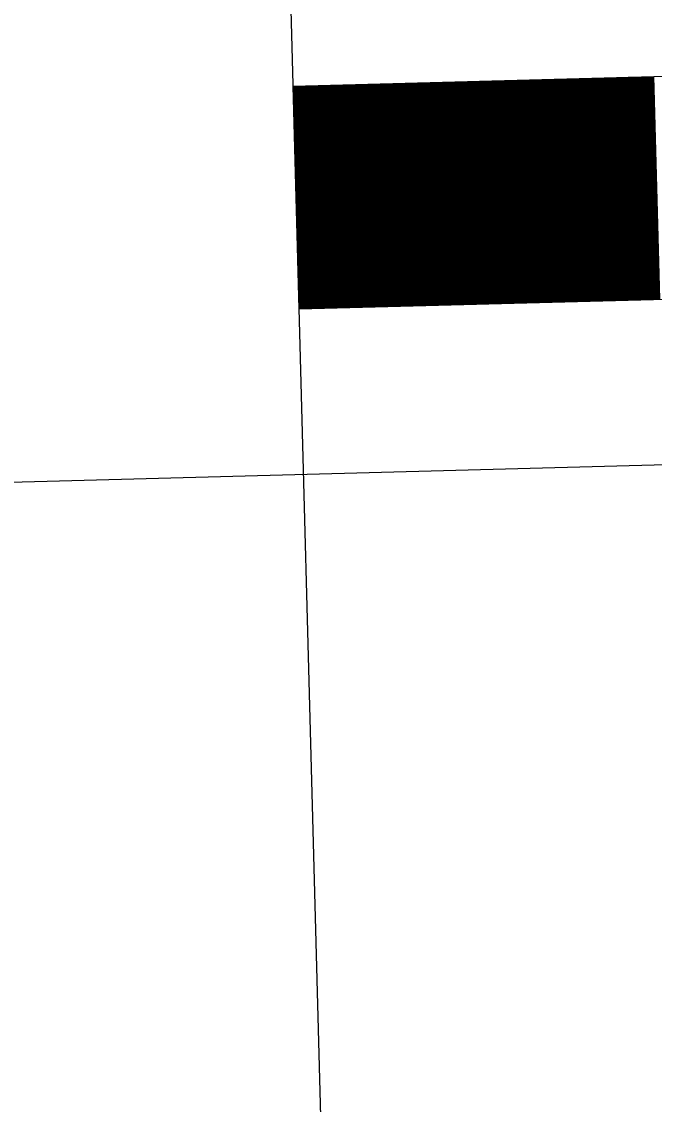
# Model space of a CAD drawing. Extents: x 1929624 to 1935547, y 596315 to 605721.
# Drawn here: x 1929836.62 to 1929843.88, y 598839.24 to 598851.67 of the extents above; entities that cross this region are included whole.
import ezdxf

# ---------------------------------------------------------------- set-up
doc = ezdxf.new("R2010")
doc.units = 0
doc.layers.add('Default', color=7, linetype='Continuous')

msp = doc.modelspace()

# ---------------------------------------------------------------- linework, layer by layer
at = {"layer": 'Default'}
for p, q in [((1929843.875, 598696.802), (1929839.484, 598860.383)), ((1929839.737, 598850.928), (1929857.52, 598851.406)), ((1929840.755, 598850.955), (1929840.823, 598848.398)), ((1929840.765, 598850.956), (1929840.834, 598848.399)), ((1929840.775, 598850.956), (1929840.844, 598848.399)), ((1929840.785, 598850.956), (1929840.854, 598848.399)), ((1929840.796, 598850.957), (1929840.864, 598848.399)), ((1929840.806, 598850.957), (1929840.875, 598848.4)), ((1929840.816, 598850.957), (1929840.885, 598848.4)), ((1929840.826, 598850.957), (1929840.895, 598848.4)), ((1929840.837, 598850.958), (1929840.905, 598848.4)), ((1929840.847, 598850.958), (1929840.915, 598848.401)), ((1929840.857, 598850.958), (1929840.926, 598848.401)), ((1929840.867, 598850.958), (1929840.936, 598848.401)), ((1929840.878, 598850.959), (1929840.946, 598848.402)), ((1929840.888, 598850.959), (1929840.956, 598848.402)), ((1929840.898, 598850.959), (1929840.967, 598848.402)), ((1929840.908, 598850.96), (1929840.977, 598848.402)), ((1929840.918, 598850.96), (1929840.987, 598848.403)), ((1929840.929, 598850.96), (1929840.997, 598848.403)), ((1929840.939, 598850.96), (1929841.008, 598848.403)), ((1929840.949, 598850.961), (1929841.018, 598848.403)), ((1929840.959, 598850.961), (1929841.028, 598848.404)), ((1929840.97, 598850.961), (1929841.038, 598848.404)), ((1929840.98, 598850.962), (1929841.048, 598848.404)), ((1929840.99, 598850.962), (1929841.059, 598848.405)), ((1929841, 598850.962), (1929841.069, 598848.405)), ((1929841.01, 598850.962), (1929841.079, 598848.405)), ((1929841.021, 598850.963), (1929841.089, 598848.405)), ((1929841.031, 598850.963), (1929841.1, 598848.406)), ((1929841.041, 598850.963), (1929841.11, 598848.406)), ((1929841.051, 598850.963), (1929841.12, 598848.406)), ((1929841.062, 598850.964), (1929841.13, 598848.406)), ((1929841.072, 598850.964), (1929841.141, 598848.407)), ((1929841.082, 598850.964), (1929841.151, 598848.407)), ((1929841.092, 598850.965), (1929841.161, 598848.407)), ((1929841.103, 598850.965), (1929841.171, 598848.408)), ((1929841.113, 598850.965), (1929841.181, 598848.408)), ((1929841.123, 598850.965), (1929841.192, 598848.408)), ((1929841.133, 598850.966), (1929841.202, 598848.408)), ((1929841.143, 598850.966), (1929841.212, 598848.409)), ((1929841.154, 598850.966), (1929841.222, 598848.409)), ((1929841.164, 598850.966), (1929841.233, 598848.409)), ((1929841.174, 598850.967), (1929841.243, 598848.41)), ((1929841.184, 598850.967), (1929841.253, 598848.41)), ((1929841.195, 598850.967), (1929841.263, 598848.41)), ((1929841.205, 598850.968), (1929841.273, 598848.41)), ((1929841.215, 598850.968), (1929841.284, 598848.411)), ((1929841.225, 598850.968), (1929841.294, 598848.411)), ((1929841.236, 598850.968), (1929841.304, 598848.411)), ((1929841.246, 598850.969), (1929841.314, 598848.411)), ((1929841.256, 598850.969), (1929841.325, 598848.412)), ((1929841.266, 598850.969), (1929841.335, 598848.412)), ((1929841.276, 598850.969), (1929841.345, 598848.412)), ((1929841.287, 598850.97), (1929841.355, 598848.413)), ((1929841.297, 598850.97), (1929841.366, 598848.413)), ((1929841.307, 598850.97), (1929841.376, 598848.413)), ((1929841.317, 598850.971), (1929841.386, 598848.413)), ((1929841.328, 598850.971), (1929841.396, 598848.414)), ((1929841.338, 598850.971), (1929841.406, 598848.414)), ((1929841.348, 598850.971), (1929841.417, 598848.414)), ((1929841.358, 598850.972), (1929841.427, 598848.414)), ((1929841.368, 598850.972), (1929841.437, 598848.415)), ((1929841.379, 598850.972), (1929841.447, 598848.415)), ((1929841.389, 598850.972), (1929841.458, 598848.415)), ((1929841.399, 598850.973), (1929841.468, 598848.416)), ((1929841.409, 598850.973), (1929841.478, 598848.416)), ((1929841.42, 598850.973), (1929841.488, 598848.416)), ((1929841.43, 598850.974), (1929841.499, 598848.416)), ((1929841.44, 598850.974), (1929841.509, 598848.417)), ((1929841.45, 598850.974), (1929841.519, 598848.417)), ((1929841.461, 598850.974), (1929841.529, 598848.417)), ((1929841.471, 598850.975), (1929841.539, 598848.417)), ((1929841.481, 598850.975), (1929841.55, 598848.418)), ((1929841.491, 598850.975), (1929841.56, 598848.418)), ((1929841.501, 598850.976), (1929841.57, 598848.418)), ((1929841.512, 598850.976), (1929841.58, 598848.419)), ((1929841.522, 598850.976), (1929841.591, 598848.419)), ((1929841.532, 598850.976), (1929841.601, 598848.419)), ((1929841.542, 598850.977), (1929841.611, 598848.419)), ((1929841.553, 598850.977), (1929841.621, 598848.42)), ((1929841.563, 598850.977), (1929841.631, 598848.42)), ((1929841.573, 598850.977), (1929841.642, 598848.42)), ((1929841.583, 598850.978), (1929841.652, 598848.42)), ((1929841.594, 598850.978), (1929841.662, 598848.421)), ((1929841.604, 598850.978), (1929841.672, 598848.421)), ((1929841.614, 598850.979), (1929841.683, 598848.421)), ((1929841.624, 598850.979), (1929841.693, 598848.422)), ((1929841.634, 598850.979), (1929841.703, 598848.422)), ((1929841.645, 598850.979), (1929841.713, 598848.422)), ((1929841.655, 598850.98), (1929841.724, 598848.422)), ((1929841.665, 598850.98), (1929841.734, 598848.423)), ((1929841.675, 598850.98), (1929841.744, 598848.423)), ((1929841.686, 598850.98), (1929841.754, 598848.423)), ((1929841.696, 598850.981), (1929841.764, 598848.424)), ((1929841.706, 598850.981), (1929841.775, 598848.424)), ((1929841.716, 598850.981), (1929841.785, 598848.424)), ((1929841.727, 598850.982), (1929841.795, 598848.424)), ((1929841.737, 598850.982), (1929841.805, 598848.425)), ((1929841.747, 598850.982), (1929841.816, 598848.425)), ((1929841.757, 598850.982), (1929841.826, 598848.425)), ((1929841.767, 598850.983), (1929841.836, 598848.425)), ((1929841.778, 598850.983), (1929841.846, 598848.426)), ((1929841.788, 598850.983), (1929841.857, 598848.426)), ((1929841.798, 598850.983), (1929841.867, 598848.426)), ((1929841.808, 598850.984), (1929841.877, 598848.427)), ((1929841.819, 598850.984), (1929841.887, 598848.427)), ((1929841.829, 598850.984), (1929841.897, 598848.427)), ((1929841.839, 598850.985), (1929841.908, 598848.427)), ((1929841.849, 598850.985), (1929841.918, 598848.428)), ((1929841.859, 598850.985), (1929841.928, 598848.428)), ((1929841.87, 598850.985), (1929841.938, 598848.428)), ((1929841.88, 598850.986), (1929841.949, 598848.428)), ((1929841.89, 598850.986), (1929841.959, 598848.429)), ((1929841.9, 598850.986), (1929841.969, 598848.429)), ((1929841.911, 598850.987), (1929841.979, 598848.429)), ((1929841.921, 598850.987), (1929841.99, 598848.43)), ((1929841.931, 598850.987), (1929842, 598848.43)), ((1929841.941, 598850.987), (1929842.01, 598848.43)), ((1929841.952, 598850.988), (1929842.02, 598848.43)), ((1929841.962, 598850.988), (1929842.03, 598848.431)), ((1929841.972, 598850.988), (1929842.041, 598848.431)), ((1929841.982, 598850.988), (1929842.051, 598848.431)), ((1929841.992, 598850.989), (1929842.061, 598848.431)), ((1929842.003, 598850.989), (1929842.071, 598848.432)), ((1929842.013, 598850.989), (1929842.082, 598848.432)), ((1929842.023, 598850.99), (1929842.092, 598848.432)), ((1929842.033, 598850.99), (1929842.102, 598848.433)), ((1929842.044, 598850.99), (1929842.112, 598848.433)), ((1929842.054, 598850.99), (1929842.122, 598848.433)), ((1929842.064, 598850.991), (1929842.133, 598848.433)), ((1929842.074, 598850.991), (1929842.143, 598848.434)), ((1929842.085, 598850.991), (1929842.153, 598848.434)), ((1929842.095, 598850.991), (1929842.163, 598848.434)), ((1929842.105, 598850.992), (1929842.174, 598848.434)), ((1929842.115, 598850.992), (1929842.184, 598848.435)), ((1929842.125, 598850.992), (1929842.194, 598848.435)), ((1929842.136, 598850.993), (1929842.204, 598848.435)), ((1929842.146, 598850.993), (1929842.215, 598848.436)), ((1929842.156, 598850.993), (1929842.225, 598848.436)), ((1929842.166, 598850.993), (1929842.235, 598848.436)), ((1929842.177, 598850.994), (1929842.245, 598848.436)), ((1929842.187, 598850.994), (1929842.255, 598848.437)), ((1929842.197, 598850.994), (1929842.266, 598848.437)), ((1929842.207, 598850.994), (1929842.276, 598848.437)), ((1929842.217, 598850.995), (1929842.286, 598848.438)), ((1929842.228, 598850.995), (1929842.296, 598848.438)), ((1929842.238, 598850.995), (1929842.307, 598848.438)), ((1929842.248, 598850.996), (1929842.317, 598848.438)), ((1929842.258, 598850.996), (1929842.327, 598848.439)), ((1929842.269, 598850.996), (1929842.337, 598848.439)), ((1929842.279, 598850.996), (1929842.348, 598848.439)), ((1929842.289, 598850.997), (1929842.358, 598848.439)), ((1929842.299, 598850.997), (1929842.368, 598848.44)), ((1929842.31, 598850.997), (1929842.378, 598848.44)), ((1929842.32, 598850.997), (1929842.388, 598848.44)), ((1929842.33, 598850.998), (1929842.399, 598848.441)), ((1929842.34, 598850.998), (1929842.409, 598848.441)), ((1929842.35, 598850.998), (1929842.419, 598848.441)), ((1929842.361, 598850.999), (1929842.429, 598848.441)), ((1929842.371, 598850.999), (1929842.44, 598848.442)), ((1929842.381, 598850.999), (1929842.45, 598848.442)), ((1929842.391, 598850.999), (1929842.46, 598848.442)), ((1929842.402, 598851), (1929842.47, 598848.442)), ((1929842.412, 598851), (1929842.48, 598848.443)), ((1929842.422, 598851), (1929842.491, 598848.443)), ((1929842.432, 598851.001), (1929842.501, 598848.443)), ((1929842.443, 598851.001), (1929842.511, 598848.444)), ((1929842.453, 598851.001), (1929842.521, 598848.444)), ((1929842.463, 598851.001), (1929842.532, 598848.444)), ((1929842.473, 598851.002), (1929842.542, 598848.444)), ((1929842.483, 598851.002), (1929842.552, 598848.445)), ((1929842.494, 598851.002), (1929842.562, 598848.445)), ((1929842.504, 598851.002), (1929842.573, 598848.445)), ((1929842.514, 598851.003), (1929842.583, 598848.445)), ((1929842.524, 598851.003), (1929842.593, 598848.446)), ((1929842.535, 598851.003), (1929842.603, 598848.446)), ((1929842.545, 598851.004), (1929842.613, 598848.446)), ((1929842.555, 598851.004), (1929842.624, 598848.447)), ((1929842.565, 598851.004), (1929842.634, 598848.447)), ((1929842.576, 598851.004), (1929842.644, 598848.447)), ((1929842.586, 598851.005), (1929842.654, 598848.447)), ((1929842.596, 598851.005), (1929842.665, 598848.448)), ((1929842.606, 598851.005), (1929842.675, 598848.448)), ((1929842.616, 598851.005), (1929842.685, 598848.448)), ((1929842.627, 598851.006), (1929842.695, 598848.448)), ((1929842.637, 598851.006), (1929842.706, 598848.449)), ((1929842.647, 598851.006), (1929842.716, 598848.449)), ((1929842.657, 598851.007), (1929842.726, 598848.449)), ((1929842.668, 598851.007), (1929842.736, 598848.45)), ((1929842.678, 598851.007), (1929842.746, 598848.45)), ((1929842.688, 598851.007), (1929842.757, 598848.45)), ((1929842.698, 598851.008), (1929842.767, 598848.45)), ((1929842.708, 598851.008), (1929842.777, 598848.451)), ((1929842.719, 598851.008), (1929842.787, 598848.451)), ((1929842.729, 598851.008), (1929842.798, 598848.451)), ((1929842.739, 598851.009), (1929842.808, 598848.452)), ((1929842.749, 598851.009), (1929842.818, 598848.452)), ((1929842.76, 598851.009), (1929842.828, 598848.452)), ((1929842.77, 598851.01), (1929842.839, 598848.452)), ((1929842.78, 598851.01), (1929842.849, 598848.453)), ((1929842.79, 598851.01), (1929842.859, 598848.453)), ((1929842.801, 598851.01), (1929842.869, 598848.453)), ((1929842.811, 598851.011), (1929842.879, 598848.453)), ((1929842.821, 598851.011), (1929842.89, 598848.454)), ((1929842.831, 598851.011), (1929842.9, 598848.454)), ((1929842.841, 598851.011), (1929842.91, 598848.454)), ((1929842.852, 598851.012), (1929842.92, 598848.455)), ((1929842.862, 598851.012), (1929842.931, 598848.455)), ((1929842.872, 598851.012), (1929842.941, 598848.455)), ((1929842.882, 598851.013), (1929842.951, 598848.455)), ((1929842.893, 598851.013), (1929842.961, 598848.456)), ((1929842.903, 598851.013), (1929842.971, 598848.456)), ((1929842.913, 598851.013), (1929842.982, 598848.456)), ((1929842.923, 598851.014), (1929842.992, 598848.456)), ((1929842.934, 598851.014), (1929843.002, 598848.457)), ((1929842.944, 598851.014), (1929843.012, 598848.457)), ((1929842.954, 598851.015), (1929843.023, 598848.457)), ((1929842.964, 598851.015), (1929843.033, 598848.458)), ((1929842.974, 598851.015), (1929843.043, 598848.458)), ((1929842.985, 598851.015), (1929843.053, 598848.458)), ((1929842.995, 598851.016), (1929843.064, 598848.458)), ((1929843.005, 598851.016), (1929843.074, 598848.459)), ((1929843.015, 598851.016), (1929843.084, 598848.459)), ((1929843.026, 598851.016), (1929843.094, 598848.459)), ((1929843.036, 598851.017), (1929843.104, 598848.459)), ((1929843.046, 598851.017), (1929843.115, 598848.46)), ((1929843.056, 598851.017), (1929843.125, 598848.46)), ((1929843.066, 598851.018), (1929843.135, 598848.46)), ((1929843.077, 598851.018), (1929843.145, 598848.461)), ((1929843.087, 598851.018), (1929843.156, 598848.461)), ((1929843.097, 598851.018), (1929843.166, 598848.461)), ((1929843.107, 598851.019), (1929843.176, 598848.461)), ((1929843.118, 598851.019), (1929843.186, 598848.462)), ((1929843.128, 598851.019), (1929843.197, 598848.462)), ((1929843.138, 598851.019), (1929843.207, 598848.462)), ((1929843.148, 598851.02), (1929843.217, 598848.463)), ((1929843.159, 598851.02), (1929843.227, 598848.463)), ((1929843.169, 598851.02), (1929843.237, 598848.463)), ((1929843.179, 598851.021), (1929843.248, 598848.463)), ((1929843.189, 598851.021), (1929843.258, 598848.464)), ((1929843.199, 598851.021), (1929843.268, 598848.464)), ((1929843.21, 598851.021), (1929843.278, 598848.464)), ((1929843.22, 598851.022), (1929843.289, 598848.464)), ((1929843.23, 598851.022), (1929843.299, 598848.465)), ((1929843.24, 598851.022), (1929843.309, 598848.465)), ((1929843.251, 598851.022), (1929843.319, 598848.465)), ((1929843.261, 598851.023), (1929843.329, 598848.466)), ((1929843.271, 598851.023), (1929843.34, 598848.466)), ((1929843.281, 598851.023), (1929843.35, 598848.466)), ((1929843.292, 598851.024), (1929843.36, 598848.466)), ((1929843.302, 598851.024), (1929843.37, 598848.467)), ((1929843.312, 598851.024), (1929843.381, 598848.467)), ((1929843.322, 598851.024), (1929843.391, 598848.467)), ((1929843.332, 598851.025), (1929843.401, 598848.467)), ((1929843.343, 598851.025), (1929843.411, 598848.468)), ((1929843.353, 598851.025), (1929843.422, 598848.468)), ((1929843.363, 598851.025), (1929843.432, 598848.468)), ((1929843.373, 598851.026), (1929843.442, 598848.469)), ((1929843.384, 598851.026), (1929843.452, 598848.469)), ((1929843.394, 598851.026), (1929843.462, 598848.469)), ((1929843.404, 598851.027), (1929843.473, 598848.469)), ((1929843.414, 598851.027), (1929843.483, 598848.47)), ((1929843.425, 598851.027), (1929843.493, 598848.47)), ((1929843.435, 598851.027), (1929843.503, 598848.47)), ((1929843.445, 598851.028), (1929843.514, 598848.47)), ((1929843.455, 598851.028), (1929843.524, 598848.471)), ((1929843.465, 598851.028), (1929843.534, 598848.471)), ((1929843.476, 598851.029), (1929843.544, 598848.471)), ((1929843.486, 598851.029), (1929843.555, 598848.472)), ((1929843.496, 598851.029), (1929843.565, 598848.472)), ((1929843.506, 598851.029), (1929843.575, 598848.472)), ((1929843.517, 598851.03), (1929843.585, 598848.472)), ((1929843.527, 598851.03), (1929843.595, 598848.473)), ((1929843.537, 598851.03), (1929843.606, 598848.473)), ((1929843.547, 598851.03), (1929843.616, 598848.473)), ((1929843.557, 598851.031), (1929843.626, 598848.473)), ((1929843.568, 598851.031), (1929843.636, 598848.474)), ((1929843.578, 598851.031), (1929843.647, 598848.474)), ((1929843.588, 598851.032), (1929843.657, 598848.474)), ((1929843.598, 598851.032), (1929843.667, 598848.475)), ((1929843.609, 598851.032), (1929843.677, 598848.475)), ((1929843.619, 598851.032), (1929843.688, 598848.475)), ((1929843.629, 598851.033), (1929843.698, 598848.475)), ((1929843.639, 598851.033), (1929843.708, 598848.476)), ((1929843.65, 598851.033), (1929843.718, 598848.476)), ((1929843.66, 598851.033), (1929843.728, 598848.476)), ((1929843.67, 598851.034), (1929843.739, 598848.477)), ((1929843.68, 598851.034), (1929843.749, 598848.477)), ((1929843.69, 598851.034), (1929843.759, 598848.477)), ((1929843.701, 598851.035), (1929843.769, 598848.477)), ((1929843.711, 598851.035), (1929843.78, 598848.478)), ((1929843.721, 598851.035), (1929843.79, 598848.478)), ((1929843.731, 598851.035), (1929843.8, 598848.478)), ((1929843.742, 598851.036), (1929843.81, 598848.478)), ((1929843.752, 598851.036), (1929843.82, 598848.479)), ((1929843.762, 598851.036), (1929843.831, 598848.479)), ((1929843.772, 598851.036), (1929843.841, 598848.479)), ((1929843.783, 598851.037), (1929843.851, 598848.48)), ((1929843.793, 598851.037), (1929843.861, 598848.48)), ((1929843.803, 598851.037), (1929843.872, 598848.48)), ((1929843.813, 598851.038), (1929843.882, 598848.48)), ((1929843.823, 598851.038), (1929843.892, 598848.481)), ((1929843.834, 598851.038), (1929843.902, 598848.481)), ((1929843.844, 598851.038), (1929843.913, 598848.481)), ((1929843.854, 598851.039), (1929843.923, 598848.481)), ((1929843.864, 598851.039), (1929843.933, 598848.482)), ((1929843.875, 598851.039), (1929843.943, 598848.482)), ((1929839.806, 598848.371), (1929839.737, 598850.928)), ((1929839.742, 598850.928), (1929839.811, 598848.371)), ((1929839.752, 598850.929), (1929839.821, 598848.371)), ((1929839.763, 598850.929), (1929839.831, 598848.372)), ((1929839.773, 598850.929), (1929839.841, 598848.372)), ((1929839.783, 598850.929), (1929839.852, 598848.372)), ((1929839.793, 598850.93), (1929839.862, 598848.372)), ((1929839.803, 598850.93), (1929839.872, 598848.373)), ((1929839.814, 598850.93), (1929839.882, 598848.373)), ((1929839.824, 598850.93), (1929839.893, 598848.373)), ((1929839.834, 598850.931), (1929839.903, 598848.374)), ((1929839.844, 598850.931), (1929839.913, 598848.374)), ((1929839.855, 598850.931), (1929839.923, 598848.374)), ((1929839.865, 598850.932), (1929839.933, 598848.374)), ((1929839.875, 598850.932), (1929839.944, 598848.375)), ((1929839.885, 598850.932), (1929839.954, 598848.375)), ((1929839.896, 598850.932), (1929839.964, 598848.375)), ((1929839.906, 598850.933), (1929839.974, 598848.375)), ((1929839.916, 598850.933), (1929839.985, 598848.376)), ((1929839.926, 598850.933), (1929839.995, 598848.376)), ((1929839.936, 598850.934), (1929840.005, 598848.376)), ((1929839.947, 598850.934), (1929840.015, 598848.377)), ((1929839.957, 598850.934), (1929840.026, 598848.377)), ((1929839.967, 598850.934), (1929840.036, 598848.377)), ((1929839.977, 598850.935), (1929840.046, 598848.377)), ((1929839.988, 598850.935), (1929840.056, 598848.378)), ((1929839.998, 598850.935), (1929840.066, 598848.378)), ((1929840.008, 598850.935), (1929840.077, 598848.378)), ((1929840.018, 598850.936), (1929840.087, 598848.378)), ((1929840.029, 598850.936), (1929840.097, 598848.379)), ((1929840.039, 598850.936), (1929840.107, 598848.379)), ((1929840.049, 598850.937), (1929840.118, 598848.379)), ((1929840.059, 598850.937), (1929840.128, 598848.38)), ((1929840.069, 598850.937), (1929840.138, 598848.38)), ((1929840.08, 598850.937), (1929840.148, 598848.38)), ((1929840.09, 598850.938), (1929840.159, 598848.38)), ((1929840.1, 598850.938), (1929840.169, 598848.381)), ((1929840.11, 598850.938), (1929840.179, 598848.381)), ((1929840.121, 598850.938), (1929840.189, 598848.381)), ((1929840.131, 598850.939), (1929840.199, 598848.381)), ((1929840.141, 598850.939), (1929840.21, 598848.382)), ((1929840.151, 598850.939), (1929840.22, 598848.382)), ((1929840.161, 598850.94), (1929840.23, 598848.382)), ((1929840.172, 598850.94), (1929840.24, 598848.383)), ((1929840.182, 598850.94), (1929840.251, 598848.383)), ((1929840.192, 598850.94), (1929840.261, 598848.383)), ((1929840.202, 598850.941), (1929840.271, 598848.383)), ((1929840.213, 598850.941), (1929840.281, 598848.384)), ((1929840.223, 598850.941), (1929840.292, 598848.384)), ((1929840.233, 598850.941), (1929840.302, 598848.384)), ((1929840.243, 598850.942), (1929840.312, 598848.385)), ((1929840.254, 598850.942), (1929840.322, 598848.385)), ((1929840.264, 598850.942), (1929840.332, 598848.385)), ((1929840.274, 598850.943), (1929840.343, 598848.385)), ((1929840.284, 598850.943), (1929840.353, 598848.386)), ((1929840.294, 598850.943), (1929840.363, 598848.386)), ((1929840.305, 598850.943), (1929840.373, 598848.386)), ((1929840.315, 598850.944), (1929840.384, 598848.386)), ((1929840.325, 598850.944), (1929840.394, 598848.387)), ((1929840.335, 598850.944), (1929840.404, 598848.387)), ((1929840.346, 598850.944), (1929840.414, 598848.387)), ((1929840.356, 598850.945), (1929840.424, 598848.388)), ((1929840.366, 598850.945), (1929840.435, 598848.388)), ((1929840.376, 598850.945), (1929840.445, 598848.388)), ((1929840.387, 598850.946), (1929840.455, 598848.388)), ((1929840.397, 598850.946), (1929840.465, 598848.389)), ((1929840.407, 598850.946), (1929840.476, 598848.389)), ((1929840.417, 598850.946), (1929840.486, 598848.389)), ((1929840.427, 598850.947), (1929840.496, 598848.389)), ((1929840.438, 598850.947), (1929840.506, 598848.39)), ((1929840.448, 598850.947), (1929840.517, 598848.39)), ((1929840.458, 598850.948), (1929840.527, 598848.39)), ((1929840.468, 598850.948), (1929840.537, 598848.391)), ((1929840.479, 598850.948), (1929840.547, 598848.391)), ((1929840.489, 598850.948), (1929840.557, 598848.391)), ((1929840.499, 598850.949), (1929840.568, 598848.391)), ((1929840.509, 598850.949), (1929840.578, 598848.392)), ((1929840.519, 598850.949), (1929840.588, 598848.392)), ((1929840.53, 598850.949), (1929840.598, 598848.392)), ((1929840.54, 598850.95), (1929840.609, 598848.392)), ((1929840.55, 598850.95), (1929840.619, 598848.393)), ((1929840.56, 598850.95), (1929840.629, 598848.393)), ((1929840.571, 598850.951), (1929840.639, 598848.393)), ((1929840.581, 598850.951), (1929840.65, 598848.394)), ((1929840.591, 598850.951), (1929840.66, 598848.394)), ((1929840.601, 598850.951), (1929840.67, 598848.394)), ((1929840.612, 598850.952), (1929840.68, 598848.394)), ((1929840.622, 598850.952), (1929840.69, 598848.395)), ((1929840.632, 598850.952), (1929840.701, 598848.395)), ((1929840.642, 598850.952), (1929840.711, 598848.395)), ((1929840.652, 598850.953), (1929840.721, 598848.396)), ((1929840.663, 598850.953), (1929840.731, 598848.396)), ((1929840.673, 598850.953), (1929840.742, 598848.396)), ((1929840.683, 598850.954), (1929840.752, 598848.396)), ((1929840.693, 598850.954), (1929840.762, 598848.397)), ((1929840.704, 598850.954), (1929840.772, 598848.397)), ((1929840.714, 598850.954), (1929840.782, 598848.397)), ((1929840.724, 598850.955), (1929840.793, 598848.397)), ((1929840.734, 598850.955), (1929840.803, 598848.398)), ((1929840.745, 598850.955), (1929840.813, 598848.398)), ((1929839.806, 598848.371), (1929857.589, 598848.848)), ((1929774.092, 598844.706), (1929849.929, 598846.742))]:
    msp.add_line(p, q, dxfattribs=at)

doc.saveas('drawing.dxf')
